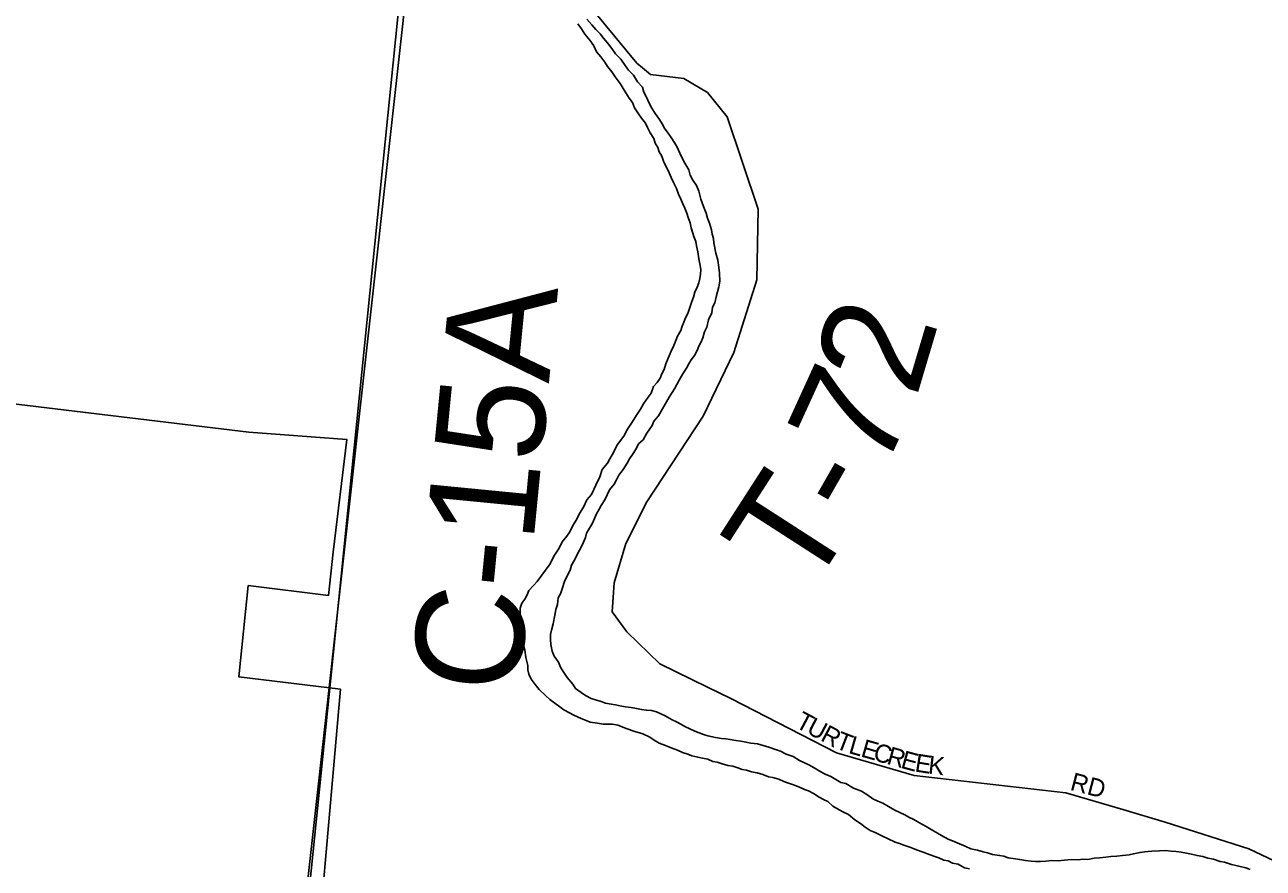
# Model space of a CAD drawing. Extents: x 0 to 1064, y 0 to 440.
# Drawn here: x 203.09 to 213.52, y 182.66 to 189.76 of the extents above; entities that cross this region are included whole.
import ezdxf

# ---------------------------------------------------------------- set-up
doc = ezdxf.new("R2010")
doc.units = 0
for name, color, linetype in [('GM_X_City_Street', 7, 'Continuous'), ('GM_X_City_Street_Text', 7, 'Continuous'), ('GM_X_Corporation', 7, 'Continuous'), ('GM_X_County_Road', 7, 'Continuous'), ('GM_X_County_Road_Text', 7, 'Continuous'), ('GM_X_Minor_River', 7, 'Continuous'), ('GM_X_Section', 7, 'Continuous'), ('GM_X_Township_Road', 7, 'Continuous'), ('GM_X_Township_Road_Text', 7, 'Continuous')]:
    doc.layers.add(name, color=color, linetype=linetype)

msp = doc.modelspace()

# ---------------------------------------------------------------- linework, layer by layer
at = {"layer": 'GM_X_City_Street'}
for points in [[(204.177, 170.306), (204.303, 171.3), (204.888, 177.005), (205.334, 181.193), (205.422, 181.843), (205.667, 184.263)], [(212.334, 183.157), (211.855, 183.298), (210.578, 183.444), (209.924, 183.635), (209.035, 184.092), (208.84, 184.187)]]:
    msp.add_lwpolyline(points, dxfattribs=at)
at = {"layer": 'GM_X_Corporation'}
msp.add_lwpolyline([(200.712, 186.846), (204.978, 186.335), (205.802, 186.273), (205.687, 185.324), (205.649, 184.959), (204.972, 185.042), (204.892, 184.274), (205.749, 184.169), (205.536, 181.745)], dxfattribs=at)
at = {"layer": 'GM_X_County_Road'}
msp.add_lwpolyline([(205.667, 184.263), (206.453, 192.023), (206.512, 192.32), (206.604, 192.38), (206.977, 192.456)], dxfattribs=at)
at = {"layer": 'GM_X_Minor_River'}
for points in [[(207.748, 189.772), (207.777, 189.728), (207.806, 189.685), (207.847, 189.635), (207.882, 189.586), (207.905, 189.536), (207.94, 189.493), (207.975, 189.449), (207.998, 189.412), (208.033, 189.368), (208.062, 189.325), (208.103, 189.269), (208.138, 189.213), (208.178, 189.145), (208.207, 189.108), (208.224, 189.065), (208.259, 189.015), (208.282, 188.978), (208.317, 188.935), (208.334, 188.898), (208.357, 188.854), (208.386, 188.805), (208.397, 188.768), (208.42, 188.731), (208.431, 188.694), (208.454, 188.657), (208.471, 188.608), (208.494, 188.565), (208.517, 188.516), (208.534, 188.479), (208.556, 188.429), (208.579, 188.386), (208.596, 188.337), (208.613, 188.294), (208.63, 188.257), (208.647, 188.22), (208.664, 188.177), (208.675, 188.14), (208.692, 188.097), (208.702, 188.055), (208.713, 188.018), (208.724, 187.981), (208.741, 187.938), (208.746, 187.901), (208.757, 187.853), (208.767, 187.792), (208.777, 187.737), (208.782, 187.7), (208.781, 187.664), (208.773, 187.627), (208.766, 187.591), (208.753, 187.555), (208.733, 187.513), (208.72, 187.471), (208.706, 187.435), (208.686, 187.375), (208.672, 187.333), (208.653, 187.297), (208.64, 187.261), (208.626, 187.225), (208.613, 187.189), (208.587, 187.141), (208.573, 187.105), (208.554, 187.063), (208.534, 187.016), (208.508, 186.956), (208.488, 186.908), (208.474, 186.86), (208.455, 186.824), (208.441, 186.788), (208.416, 186.752), (208.384, 186.717), (208.364, 186.663), (208.338, 186.627), (208.3, 186.573), (208.274, 186.526), (208.242, 186.478), (208.204, 186.419), (208.165, 186.359), (208.133, 186.299), (208.107, 186.264), (208.075, 186.222), (208.056, 186.18), (208.036, 186.144), (208.017, 186.109), (207.997, 186.073), (207.953, 186.02), (207.933, 185.959), (207.9, 185.888), (207.861, 185.81), (207.823, 185.763), (207.797, 185.709), (207.758, 185.643), (207.738, 185.601)], [(208.092, 185.973), (208.13, 186.02), (208.162, 186.074), (208.181, 186.11), (208.207, 186.145), (208.239, 186.193), (208.259, 186.235), (208.296, 186.27), (208.328, 186.324), (208.373, 186.389), (208.387, 186.425), (208.425, 186.472), (208.47, 186.55), (208.515, 186.628), (208.56, 186.699), (208.599, 186.771), (208.631, 186.824), (208.663, 186.872), (208.683, 186.908), (208.702, 186.944), (208.728, 186.979), (208.753, 187.021), (208.767, 187.057), (208.786, 187.093), (208.8, 187.129), (208.813, 187.177), (208.833, 187.219), (208.847, 187.279), (208.874, 187.339), (208.881, 187.387), (208.901, 187.423), (208.915, 187.483), (208.935, 187.556), (208.943, 187.604), (208.939, 187.671), (208.935, 187.72), (208.925, 187.781), (208.908, 187.842), (208.893, 187.927), (208.888, 187.964), (208.877, 188.001), (208.872, 188.037), (208.856, 188.092), (208.839, 188.135), (208.828, 188.178), (208.806, 188.234), (208.783, 188.295), (208.767, 188.362), (208.745, 188.411), (208.716, 188.455), (208.693, 188.498), (208.682, 188.541), (208.647, 188.597), (208.619, 188.652), (208.596, 188.708), (208.579, 188.744), (208.538, 188.806), (208.509, 188.85), (208.48, 188.887), (208.457, 188.93), (208.434, 188.967), (208.399, 189.017), (208.37, 189.061), (208.347, 189.104), (208.325, 189.153), (208.302, 189.196), (208.291, 189.239), (208.25, 189.283), (208.215, 189.339), (208.174, 189.382), (208.145, 189.42), (208.11, 189.475), (208.063, 189.519), (208.034, 189.563), (207.993, 189.613), (207.963, 189.65), (207.934, 189.687), (207.899, 189.725), (207.864, 189.762), (207.823, 189.812)], [(210.535, 183.092), (210.5, 183.112), (210.458, 183.131), (210.416, 183.151), (210.362, 183.183), (210.314, 183.209), (210.272, 183.228), (210.23, 183.248), (210.188, 183.279), (210.135, 183.311), (210.069, 183.337), (210.003, 183.376), (209.961, 183.383), (209.919, 183.409), (209.877, 183.434), (209.829, 183.454), (209.793, 183.473), (209.751, 183.499), (209.698, 183.531), (209.656, 183.551), (209.614, 183.57), (209.56, 183.602), (209.5, 183.622), (209.452, 183.648), (209.41, 183.661), (209.355, 183.681), (209.307, 183.695), (209.259, 183.709), (209.204, 183.716), (209.162, 183.724), (209.12, 183.731), (209.077, 183.738), (209.029, 183.746), (208.992, 183.753), (208.956, 183.754), (208.907, 183.762), (208.841, 183.776), (208.805, 183.789), (208.769, 183.803), (208.733, 183.816), (208.691, 183.835), (208.649, 183.855), (208.613, 183.874), (208.577, 183.894), (208.541, 183.913), (208.481, 183.945), (208.409, 183.978), (208.367, 183.991), (208.324, 183.992), (208.282, 184), (208.24, 184.007), (208.197, 184.015), (208.149, 184.022), (208.1, 184.03), (208.064, 184.037), (208.028, 184.044), (207.979, 184.052), (207.943, 184.065), (207.895, 184.079), (207.859, 184.092), (207.811, 184.118), (207.775, 184.143), (207.728, 184.175), (207.705, 184.212), (207.658, 184.268), (207.623, 184.318), (207.6, 184.355), (207.583, 184.398), (207.548, 184.447), (207.531, 184.49), (207.521, 184.545), (207.516, 184.588), (207.517, 184.631), (207.525, 184.667), (207.539, 184.721), (207.553, 184.793), (207.561, 184.842), (207.575, 184.884), (207.582, 184.938), (207.602, 184.974), (207.615, 185.016), (207.636, 185.076), (207.655, 185.118), (207.682, 185.172), (207.695, 185.214), (207.721, 185.262), (207.741, 185.304), (207.76, 185.339), (207.786, 185.387), (207.812, 185.447), (207.82, 185.483), (207.871, 185.567), (207.904, 185.645), (207.924, 185.68), (207.943, 185.716), (207.975, 185.764), (207.995, 185.806), (208.014, 185.848), (208.052, 185.895), (208.072, 185.931), (208.092, 185.973)], [(207.738, 185.601), (207.706, 185.548), (207.68, 185.494), (207.654, 185.458), (207.616, 185.411), (207.59, 185.357), (207.545, 185.291), (207.513, 185.226), (207.475, 185.172), (207.443, 185.131), (207.404, 185.077), (207.373, 185.042), (207.335, 185), (207.322, 184.964), (207.302, 184.929), (207.277, 184.893), (207.263, 184.851), (207.262, 184.808), (207.266, 184.76), (207.265, 184.723), (207.27, 184.681), (207.274, 184.638), (207.278, 184.583), (207.289, 184.54), (207.3, 184.498), (207.31, 184.437), (207.326, 184.369), (207.325, 184.333), (207.336, 184.296), (207.353, 184.253), (207.388, 184.21), (207.423, 184.166), (207.476, 184.116), (207.512, 184.084), (207.553, 184.053), (207.595, 184.021), (207.63, 183.996), (207.678, 183.97), (207.714, 183.951), (207.774, 183.924), (207.816, 183.905), (207.852, 183.892), (207.913, 183.884), (207.961, 183.876), (208.004, 183.875), (208.04, 183.874), (208.083, 183.866), (208.119, 183.853), (208.155, 183.84), (208.227, 183.813), (208.294, 183.793), (208.354, 183.767), (208.389, 183.741), (208.431, 183.716), (208.485, 183.696), (208.533, 183.676), (208.587, 183.656), (208.629, 183.637), (208.672, 183.623), (208.708, 183.61), (208.756, 183.597), (208.798, 183.589), (208.841, 183.582), (208.883, 183.562), (208.919, 183.555), (208.961, 183.542), (209.009, 183.528), (209.052, 183.521), (209.094, 183.507), (209.13, 183.494), (209.166, 183.487), (209.208, 183.473), (209.257, 183.466), (209.305, 183.452), (209.353, 183.432), (209.39, 183.425), (209.438, 183.412), (209.48, 183.392), (209.522, 183.379), (209.564, 183.365), (209.612, 183.345), (209.654, 183.326), (209.69, 183.313), (209.732, 183.293), (209.78, 183.261), (209.816, 183.242), (209.852, 183.223), (209.893, 183.185), (209.947, 183.153), (209.983, 183.134), (210.025, 183.114), (210.078, 183.07), (210.126, 183.038), (210.167, 183.007), (210.209, 182.981), (210.251, 182.962), (210.305, 182.936), (210.359, 182.91), (210.419, 182.883), (210.455, 182.87), (210.491, 182.857)], [(213.407, 182.652), (213.371, 182.665), (213.323, 182.678), (213.286, 182.686), (213.25, 182.693), (213.19, 182.713), (213.154, 182.72), (213.099, 182.74), (213.051, 182.748), (213.009, 182.761), (212.96, 182.769), (212.912, 182.782), (212.87, 182.79), (212.827, 182.797), (212.785, 182.804), (212.742, 182.806), (212.694, 182.813), (212.645, 182.809), (212.578, 182.805), (212.517, 182.8), (212.48, 182.796), (212.425, 182.785), (212.388, 182.774), (212.333, 182.77), (212.284, 182.765), (212.235, 182.761), (212.193, 182.756), (212.138, 182.751), (212.095, 182.747), (212.04, 182.736), (211.997, 182.738), (211.961, 182.733), (211.9, 182.735), (211.845, 182.73), (211.79, 182.726), (211.735, 182.727), (211.686, 182.723), (211.643, 182.718), (211.601, 182.719), (211.564, 182.721), (211.516, 182.728), (211.467, 182.736), (211.431, 182.743), (211.37, 182.751), (211.334, 182.764), (211.298, 182.771), (211.237, 182.779), (211.195, 182.793), (211.159, 182.8), (211.111, 182.814), (211.056, 182.827), (211.008, 182.847), (210.96, 182.867), (210.9, 182.893), (210.864, 182.906), (210.81, 182.938), (210.775, 182.957), (210.721, 182.99), (210.679, 183.015), (210.619, 183.047), (210.577, 183.073), (210.535, 183.092)], [(210.491, 182.857), (210.551, 182.837), (210.599, 182.817), (210.654, 182.797), (210.69, 182.784), (210.744, 182.764), (210.786, 182.751), (210.828, 182.731), (210.864, 182.724), (210.9, 182.705), (210.949, 182.697), (211.002, 182.665), (211.045, 182.658)]]:
    msp.add_lwpolyline(points, dxfattribs=at)
at = {"layer": 'GM_X_Section'}
for points in [[(190.395, 194.208), (206.578, 192.51), (204.778, 176.294), (188.674, 177.899)], [(222.643, 191.007), (220.892, 174.794), (204.778, 176.294), (206.578, 192.51)]]:
    msp.add_lwpolyline(points, close=True, dxfattribs=at)
at = {"layer": 'GM_X_Township_Road'}
for points in [[(208.292, 189.401), (208.245, 189.44), (207.064, 190.871), (206.982, 191.054), (206.998, 191.178)], [(208.84, 184.187), (208.437, 184.382), (208.161, 184.654), (208.036, 184.821), (208.053, 185.064), (208.15, 185.396), (208.327, 185.746), (208.802, 186.468), (209.061, 187.005), (209.254, 187.616), (209.265, 188.212), (209.004, 188.989), (208.838, 189.192), (208.639, 189.311), (208.359, 189.346), (208.292, 189.401)], [(217.884, 179.765), (217.835, 179.799), (217.188, 180.188), (215.993, 180.909), (214.895, 181.832), (214.59, 182.089), (213.928, 182.574), (213.397, 182.826), (212.693, 183.051), (212.334, 183.157)]]:
    msp.add_lwpolyline(points, dxfattribs=at)

# ---------------------------------------------------------------- texts
at = {"layer": 'GM_X_City_Street_Text'}
for s, height, rotation, p in [('T', 0.152, 331.9564, (209.57, 183.855)), ('U', 0.152, 331.9391, (209.664, 183.805)), ('R', 0.152, 331.9584, (209.782, 183.742)), ('T', 0.152, 338.8096, (209.906, 183.677)), ('L', 0.152, 344.0307, (210.019, 183.634)), ('E', 0.152, 344.1332, (210.122, 183.605)), ('C', 0.152, 344.1286, (210.225, 183.575)), ('R', 0.152, 344.1286, (210.34, 183.543)), ('E', 0.152, 344.9491, (210.458, 183.509)), ('E', 0.152, 350.9864, (210.578, 183.478)), ('K', 0.152, 353.5812, (210.691, 183.46)), ('RD', 0.1515, 345.2513, (211.884, 183.324))]:
    msp.add_text(s, height=height, rotation=rotation, dxfattribs=at).set_placement(p)
at = {"layer": 'GM_X_County_Road_Text'}
msp.add_text('C-15A', height=0.9091, rotation=84.4402, dxfattribs=at).set_placement((207.248, 184.117))
at = {"layer": 'GM_X_Township_Road_Text'}
for s, rotation, p in [('2', 73.4302, (210.595, 186.614)), ('7', 65.4465, (210.314, 185.976)), ('T', 57.2073, (209.692, 184.955)), ('-', 60.2425, (210.087, 185.571))]:
    msp.add_text(s, height=0.909, rotation=rotation, dxfattribs=at).set_placement(p)

doc.saveas('drawing.dxf')
